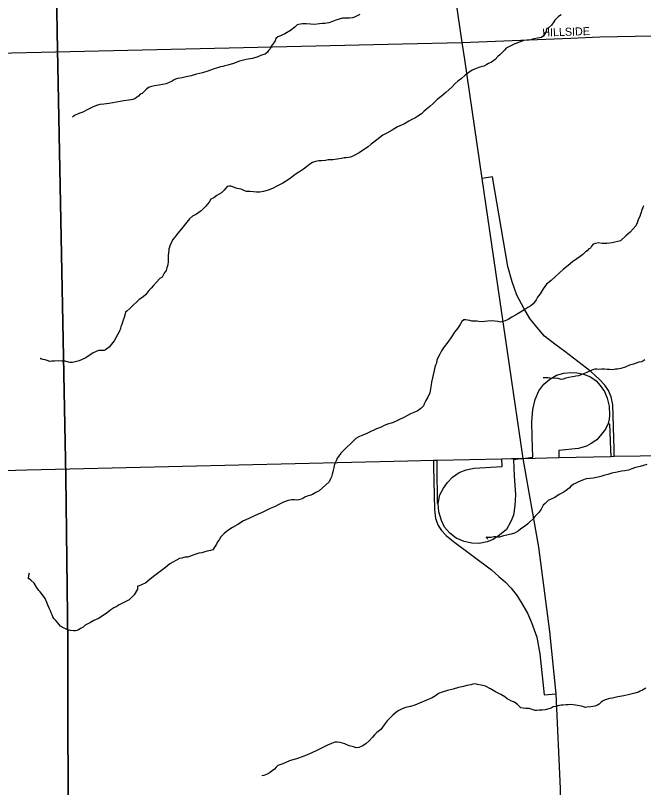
# Model space of a CAD drawing. Extents: x 2010165 to 2382125, y 1060529 to 1407316.
# Drawn here: x 2198733 to 2202659, y 1223762 to 1228587 of the extents above; entities that cross this region are included whole.
import ezdxf

# ---------------------------------------------------------------- set-up
doc = ezdxf.new("R2010")
doc.units = 0
for name, color, linetype in [('GM_X_City_Street', 7, 'Continuous'), ('GM_X_City_Street_Text', 7, 'Continuous'), ('GM_X_Corporation', 7, 'Continuous'), ('GM_X_Interchange_Ramps', 7, 'Continuous'), ('GM_X_Interstate_Route', 7, 'Continuous'), ('GM_X_Minor_River', 7, 'Continuous')]:
    doc.layers.add(name, color=color, linetype=linetype)

msp = doc.modelspace()

# ---------------------------------------------------------------- linework, layer by layer
at = {"layer": 'GM_X_City_Street'}
for points in [[(2202203.4, 1228446), (2202384.4, 1228453.3), (2205250.9, 1228508.6)], [(2201152.9, 1228410.3), (2201525.3, 1228418.8), (2202203.4, 1228446)], [(2198893.6, 1228358.4), (2201152.9, 1228410.3)], [(2192536.6, 1228195.6), (2197032.3, 1228318.8), (2198066.9, 1228339.4), (2198893.6, 1228358.4)], [(2202637.3, 1225835.5), (2205768.5, 1225902.1)], [(2201832.6, 1225817.8), (2201907, 1225818.8), (2202129.1, 1225824.7), (2202453.7, 1225831.6), (2202475.3, 1225832.1), (2202637.3, 1225835.5)], [(2199072.4, 1225754.5), (2201186.1, 1225803.4)], [(2201186.1, 1225803.4), (2201344.7, 1225807), (2201368, 1225807.6), (2201773.4, 1225816.9), (2201832.6, 1225817.8)], [(2192466.8, 1225615.6), (2195785.2, 1225657.6), (2198803.6, 1225748.3), (2199072.4, 1225754.5)]]:
    msp.add_lwpolyline(points, dxfattribs=at)
at = {"layer": 'GM_X_Corporation'}
msp.add_lwpolyline([(2192032.8, 1244403.6), (2194966.8, 1244522.7), (2195034.7, 1243442.4), (2196545.5, 1243492.5), (2196573.6, 1242036.6), (2198138.5, 1242084.4), (2198183.7, 1239614.7), (2198280.5, 1234083.9), (2198323, 1231493), (2198925.4, 1231507.4), (2198940.4, 1230600.2), (2198953.4, 1230183.1), (2198971.7, 1229824.3), (2198979.9, 1229477.3), (2198993.8, 1228482.5), (2199047.1, 1225706.8), (2199059.7, 1224663.8), (2199065.2, 1221866.7), (2195793.3, 1221811.5), (2192492.3, 1221761.1), (2192380.1, 1228184.3), (2192290.8, 1233924), (2192254.4, 1235572.7), (2192080.4, 1241599.8)], close=True, dxfattribs=at)
msp.add_lwpolyline([(2208959.4, 1221965), (2206539, 1221977.7), (2204447.2, 1221938.7), (2202089.5, 1221908.6), (2200689.8, 1221883.8), (2199065.2, 1221866.7), (2199059.7, 1224663.8), (2199047.1, 1225706.8), (2198993.8, 1228482.5), (2198979.9, 1229477.3), (2198971.7, 1229824.3), (2198953.4, 1230183.1), (2198940.4, 1230600.2), (2198925.4, 1231507.4), (2198323, 1231493)], dxfattribs=at)
at = {"layer": 'GM_X_Interchange_Ramps'}
for points in [[(2202475.3, 1225832.1), (2202474.5, 1225875.7), (2202466.9, 1226153.3), (2202457.2, 1226203.4), (2202438.7, 1226242.6), (2202416.7, 1226276.4), (2202383.9, 1226311.8), (2202329.4, 1226361.2), (2202166.2, 1226486.3), (2202104.5, 1226532.1), (2202039.2, 1226583.1), (2201991.8, 1226638.1), (2201948, 1226693.1), (2201909.4, 1226757.1), (2201867, 1226839), (2201837.1, 1226922.9), (2201810.7, 1227017.6), (2201714.9, 1227579.4), (2201650.1, 1227568.6)], [(2201907, 1225818.8), (2201967.3, 1225827.1), (2201961.9, 1225950.8), (2201960.6, 1226047.6), (2201966.7, 1226124.8), (2201980.2, 1226186), (2202004.5, 1226241.9), (2202036.2, 1226283.6), (2202073.5, 1226314.6), (2202114.4, 1226338.5), (2202160.9, 1226351.7), (2202203.9, 1226355.9), (2202241.6, 1226354.6), (2202282.9, 1226346.2), (2202326.2, 1226328.9), (2202362.5, 1226304.3), (2202388, 1226274.2), (2202413.6, 1226236.9), (2202432.2, 1226195.9), (2202443.6, 1226145.8), (2202446.3, 1226088.5), (2202444.1, 1226065), (2202437.5, 1226037.2), (2202420.5, 1226002), (2202395.9, 1225969.4), (2202367.6, 1225934.9), (2202330.3, 1225911.1), (2202301.8, 1225896.3), (2202251.8, 1225881.3), (2202128.1, 1225868.8), (2202129.1, 1225824.7)], [(2202437.5, 1226037.2), (2202445.2, 1226034.7), (2202452.8, 1225875.1), (2202453.7, 1225831.6)], [(2201344.7, 1225807), (2201345.5, 1225768.7), (2201351.1, 1225499.2), (2201359, 1225443.7), (2201375.8, 1225399.1), (2201396, 1225368.9), (2201425.1, 1225337.1), (2201470.5, 1225300), (2201708, 1225122.2), (2201753.4, 1225081.6), (2201793.4, 1225048.1), (2201831.6, 1225007.4), (2201868.2, 1224959.4), (2201904.8, 1224902.6), (2201934.3, 1224851), (2201958.4, 1224793.9), (2201992, 1224701.1), (2202009.6, 1224597.3), (2202037.4, 1224342.1), (2202113, 1224347.7)], [(2201375, 1225537.5), (2201370.1, 1225538.4), (2201368.8, 1225769.3), (2201368, 1225807.6)], [(2201907, 1225818.8), (2201845.5, 1225809.2), (2201850.5, 1225710.7), (2201857.5, 1225590.6), (2201854.9, 1225524.2), (2201844.9, 1225464.9), (2201829.4, 1225425.2), (2201801.4, 1225374.6), (2201758.8, 1225338.1), (2201717.9, 1225312.4), (2201680.4, 1225297.6), (2201632.1, 1225287.9), (2201585.5, 1225289.1), (2201536.9, 1225299.2), (2201488.1, 1225320), (2201448.2, 1225351.7), (2201415.4, 1225388.9), (2201395.1, 1225431.7), (2201380, 1225485.3), (2201375, 1225537.5), (2201385.7, 1225591.2), (2201408.4, 1225632.8), (2201433, 1225669), (2201464.9, 1225701.7), (2201505.7, 1225730.9), (2201550.3, 1225747.7), (2201600.5, 1225757.4), (2201774.3, 1225768.8), (2201773.4, 1225816.9)]]:
    msp.add_lwpolyline(points, dxfattribs=at)
at = {"layer": 'GM_X_Interstate_Route'}
for points in [[(2201540.9, 1228312.6), (2201525.3, 1228418.8), (2201283.7, 1230071.5), (2201199.6, 1230888.6), (2201166.4, 1231599.4), (2201091.9, 1234186.5), (2201014, 1236902.9), (2201006.1, 1237251.3), (2200991.7, 1237693.4), (2200999.4, 1238005.6), (2201016.8, 1238260.1), (2201061.2, 1238525.8)], [(2201907, 1225818.8), (2201650.1, 1227568.6), (2201540.9, 1228312.6)], [(2202091.9, 1221967.7), (2202129.4, 1222868.5), (2202139.4, 1223755.6), (2202113, 1224347.7), (2202073.4, 1224737), (2202004.2, 1225264.8), (2201907, 1225818.8)]]:
    msp.add_lwpolyline(points, dxfattribs=at)
at = {"layer": 'GM_X_Minor_River'}
for points in [[(2202143.5, 1228591.6), (2202127.7, 1228581.2), (2202114, 1228568.8), (2202104.3, 1228558.5), (2202098.6, 1228548.3), (2202083.1, 1228525.8), (2202065.5, 1228509.3), (2202053.6, 1228504.9), (2202046.3, 1228478.7), (2202032.7, 1228460.2), (2202021, 1228449.9), (2201995, 1228445.2), (2201973.1, 1228440.6), (2201953.2, 1228434), (2201929.2, 1228433.4), (2201911.2, 1228430.9), (2201883.4, 1228420.2), (2201853.6, 1228409.3), (2201800.2, 1228383.8), (2201788.5, 1228369.5), (2201774.9, 1228355.1), (2201761.2, 1228340.6), (2201747.5, 1228330.3), (2201731.9, 1228311.8), (2201708.3, 1228295.1), (2201690.5, 1228286.6), (2201678.6, 1228280.2), (2201660.9, 1228269.8), (2201635, 1228263.1), (2201613.1, 1228256.4), (2201587.3, 1228245.7), (2201565.7, 1228231.1), (2201544, 1228214.5), (2201520.5, 1228193.8), (2201496.9, 1228177.1), (2201479.3, 1228160.6), (2201461.8, 1228142), (2201442.2, 1228123.4), (2201422.7, 1228104.9), (2201393.3, 1228080), (2201367.7, 1228061.2), (2201346.2, 1228038.6), (2201322.7, 1228017.9), (2201301.1, 1228001.3), (2201285.5, 1227986.8), (2201269.8, 1227972.3), (2201248.2, 1227957.7), (2201228.4, 1227945.1), (2201210.6, 1227936.6), (2201190.9, 1227926.1), (2201165.2, 1227909.4), (2201121.6, 1227892.1), (2201088.1, 1227871.2), (2201054.5, 1227852.2), (2201028.7, 1227839.5), (2201011.1, 1227825), (2200991.4, 1227810.4), (2200973.8, 1227795.9), (2200956.1, 1227783.4), (2200936.4, 1227766.8), (2200908.9, 1227748), (2200881.3, 1227729.2), (2200845.7, 1227710.2), (2200827.9, 1227701.7), (2200813.9, 1227699.3), (2200800, 1227697), (2200787.9, 1227696.6), (2200770, 1227694.2), (2200716.1, 1227684.7), (2200702, 1227684.3), (2200688, 1227684), (2200670, 1227681.5), (2200646, 1227678.9), (2200628, 1227678.4), (2200608.1, 1227673.8), (2200590.2, 1227667.3), (2200572.4, 1227656.8), (2200552.8, 1227640.3), (2200533.2, 1227625.7), (2200513.5, 1227613.1), (2200493.7, 1227600.6), (2200470.1, 1227583.9), (2200442.6, 1227563.1), (2200403.1, 1227540), (2200371.5, 1227523.1), (2200339.9, 1227506.2), (2200312.1, 1227495.4), (2200284.2, 1227486.6), (2200260.3, 1227482), (2200240.2, 1227483.5), (2200220.1, 1227484.9), (2200198, 1227486.4), (2200177.9, 1227487.9), (2200159.7, 1227493.4), (2200143.5, 1227501), (2200119.3, 1227506.4), (2200105.1, 1227510)], [(2200886.1, 1228592.8), (2200868.3, 1228584.3), (2200852.5, 1228575.8), (2200838.5, 1228573.4), (2200820.5, 1228571), (2200806.5, 1228570.6), (2200792.5, 1228570.2), (2200776.5, 1228569.8), (2200756.6, 1228563.3), (2200734.6, 1228558.7), (2200714.8, 1228550.1), (2200691, 1228541.5), (2200667, 1228536.8), (2200651, 1228536.4), (2200633, 1228533.9), (2200601, 1228531.1)], [(2200601, 1228531.1), (2200576.9, 1228532.4), (2200550.8, 1228535.8), (2200526.7, 1228535.1), (2200502.8, 1228530.5), (2200492.8, 1228528.2), (2200479.2, 1228513.8), (2200451.7, 1228493), (2200416.1, 1228472), (2200388.4, 1228459.2), (2200372.5, 1228452.8), (2200360.8, 1228442.4), (2200355.1, 1228428.2), (2200341.6, 1228407.8), (2200331.9, 1228395.5), (2200324.4, 1228379.2), (2200314.6, 1228368.9), (2200308.9, 1228358.7), (2200293.2, 1228346.3), (2200271.3, 1228339.7), (2200247.5, 1228329), (2200213.7, 1228318.1), (2200175.8, 1228311.1), (2200133.9, 1228301.9), (2200096.2, 1228286.9), (2200060.4, 1228275.9), (2200042.5, 1228271.4), (2200028.5, 1228269.1), (2200014.6, 1228266.7), (2199994.7, 1228260.1), (2199968.8, 1228251.4), (2199935.1, 1228238.5), (2199901.3, 1228229.6), (2199865.4, 1228220.6), (2199831.6, 1228209.7), (2199799.7, 1228202.8), (2199773.8, 1228198.1), (2199745.8, 1228193.4), (2199733.9, 1228189), (2199724, 1228184.8), (2199712.2, 1228176.4), (2199694.4, 1228167.9), (2199674.5, 1228159.4), (2199652.6, 1228154.8), (2199628.6, 1228152.1), (2199602.7, 1228147.4), (2199582.7, 1228142.9), (2199564.9, 1228136.4), (2199551.1, 1228126), (2199523.8, 1228099.2), (2199511.8, 1228094.8), (2199502.1, 1228082.6), (2199490.3, 1228074.2), (2199478.5, 1228065.9), (2199466.6, 1228061.5), (2199440.6, 1228058.8), (2199410.7, 1228054), (2199364.8, 1228044.8), (2199318.9, 1228037.6), (2199284.9, 1228032.7), (2199260.9, 1228030), (2199239, 1228025.4), (2199215.2, 1228014.8), (2199185.5, 1227999.9), (2199153.9, 1227983), (2199128.1, 1227974.3), (2199102.3, 1227961.6), (2199090.5, 1227953.3), (2199088.6, 1227951.2)], [(2200105.1, 1227510), (2200090.9, 1227515.7), (2200078.8, 1227519.4), (2200066.7, 1227521.1), (2200056.8, 1227518.8), (2200037.3, 1227496.2), (2200019.7, 1227479.7), (2199992.1, 1227462.9), (2199972.4, 1227448.3), (2199954.6, 1227439.8), (2199943.1, 1227419.4), (2199923.7, 1227394.8), (2199894.4, 1227366), (2199864.9, 1227345.1), (2199839.2, 1227332.4), (2199821.6, 1227315.9), (2199771.1, 1227254.3), (2199747.8, 1227225.6), (2199728.4, 1227201), (2199714.8, 1227184.5), (2199707.3, 1227168.3), (2199699.6, 1227154), (2199696, 1227139.9), (2199692.3, 1227129.7), (2199690.6, 1227117.6), (2199689, 1227103.6), (2199687.3, 1227089.4), (2199687.7, 1227077.4), (2199688, 1227065.4), (2199686.4, 1227049.3), (2199684.9, 1227029.1), (2199679.4, 1227010.9), (2199673.9, 1226992.7), (2199662.3, 1226976.3), (2199648.9, 1226951.9), (2199635.1, 1226943.5), (2199613.7, 1226920.8), (2199596.2, 1226900.3), (2199580.6, 1226883.8), (2199567, 1226867.4), (2199553.4, 1226851), (2199545.6, 1226840.8), (2199528, 1226826.2), (2199506.3, 1226811.6), (2199490.7, 1226797.1), (2199469.1, 1226776.5), (2199447.7, 1226755.8), (2199430, 1226739.3), (2199420.2, 1226733.1), (2199418.5, 1226723), (2199413.1, 1226698.7), (2199405.5, 1226682.5), (2199401.8, 1226670.3), (2199398.2, 1226656.2), (2199392.5, 1226644), (2199388.9, 1226629.8), (2199383.3, 1226613.6), (2199350.8, 1226554.5), (2199333.4, 1226532), (2199317.8, 1226513.5), (2199296.2, 1226496.9), (2199286.3, 1226492.6), (2199274.3, 1226492.3), (2199252.2, 1226493.7), (2199218.5, 1226478.8), (2199173.2, 1226447.4), (2199131.6, 1226428.3), (2199105.7, 1226421.6), (2199089.7, 1226419.1), (2199073.7, 1226418.7), (2199063.6, 1226420.5), (2199043.4, 1226426), (2199023.3, 1226427.4), (2199001.3, 1226428.9), (2198977.3, 1226426.2), (2198959.2, 1226425.8), (2198947.2, 1226425.4), (2198931, 1226431), (2198918.9, 1226434.7), (2198904.8, 1226436.4), (2198888.5, 1226444), (2198886.5, 1226443.9), (2198888.5, 1226444)], [(2202658.9, 1227398.4), (2202653.3, 1227384.2), (2202647.6, 1227374), (2202644, 1227355.8), (2202640.3, 1227345.7), (2202634.7, 1227331.5), (2202627.1, 1227315.2), (2202623.4, 1227303.1), (2202617.7, 1227290.9), (2202610.2, 1227272.6), (2202594.6, 1227254.1), (2202575.1, 1227233.5), (2202547.7, 1227210.7), (2202514.4, 1227179.7), (2202462.6, 1227166.3), (2202428.7, 1227161.4), (2202400.6, 1227162.7), (2202376.4, 1227166.1), (2202358.5, 1227161.6), (2202344.6, 1227157.2), (2202332.9, 1227144.9), (2202327.2, 1227132.6), (2202317.3, 1227128.4), (2202305.6, 1227116), (2202295.7, 1227109.7), (2202278.1, 1227093.2), (2202262.4, 1227080.8), (2202240.8, 1227066.1), (2202215.2, 1227047.4), (2202187.7, 1227024.6), (2202158.3, 1227001.7), (2202081.9, 1226931.4), (2202052.5, 1226908.6), (2202031.2, 1226877.9), (2202012, 1226847.3), (2201996.5, 1226826.8), (2201986.9, 1226810.5), (2201977.3, 1226796.2), (2201969.6, 1226785.9), (2201953.9, 1226771.5), (2201936.1, 1226763), (2201910.5, 1226746.2), (2201869, 1226721), (2201835.4, 1226702.1), (2201811.8, 1226687.4), (2201794, 1226678.9), (2201780, 1226674.5), (2201764.1, 1226670.1), (2201750, 1226673.7), (2201729.8, 1226677.2), (2201705.7, 1226678.6), (2201685.7, 1226676.1), (2201663.8, 1226673.5), (2201647.7, 1226673.1), (2201629.6, 1226674.6), (2201615.6, 1226676.2), (2201599.5, 1226675.8), (2201585.4, 1226677.5), (2201573.3, 1226681.1), (2201559.2, 1226682.8), (2201547.2, 1226684.5), (2201535.1, 1226684.2), (2201523.4, 1226673.8), (2201511.8, 1226655.4), (2201496.5, 1226630.9), (2201477, 1226608.3), (2201457.7, 1226579.7), (2201434.6, 1226545), (2201413.3, 1226516.3), (2201395.9, 1226491.8), (2201384.5, 1226469.4), (2201375, 1226451.1), (2201367.4, 1226432.8), (2201363.9, 1226414.6), (2201358.2, 1226402.4), (2201354.6, 1226388.3), (2201349.1, 1226368), (2201333, 1226295.3), (2201331.5, 1226279.2), (2201329.8, 1226267.1), (2201322.8, 1226228.8), (2201309.5, 1226202.3), (2201298, 1226180), (2201290.5, 1226163.7), (2201282.9, 1226147.4), (2201267.3, 1226131), (2201243.7, 1226114.3), (2201202, 1226097.1), (2201164.5, 1226076.1), (2201124.9, 1226056.9), (2201089.2, 1226041.9), (2201057.3, 1226033.1), (2201033.6, 1226022.4), (2201017.8, 1226014), (2201001.9, 1226007.5), (2200990, 1226003.2), (2200972.2, 1225994.7), (2200954.3, 1225986.2)], [(2202666.8, 1226434.8), (2202647.1, 1226422.2), (2202629.1, 1226419.7), (2202613.3, 1226413.3), (2202595.3, 1226408.8), (2202571.5, 1226402.1), (2202543.7, 1226389.4), (2202515.9, 1226380.6), (2202496, 1226376.1), (2202483.9, 1226375.8), (2202474, 1226373.5), (2202461.9, 1226373.2), (2202445.9, 1226374.8), (2202431.8, 1226374.4), (2202413.8, 1226375.9), (2202395.7, 1226377.4), (2202379.7, 1226375), (2202365.6, 1226376.7), (2202353.6, 1226376.3), (2202341.7, 1226372), (2202325.8, 1226365.6)], [(2202325.8, 1226365.6), (2202304, 1226355), (2202252.4, 1226335.5), (2202236.4, 1226333.1), (2202226.5, 1226330.8), (2202214.5, 1226328.5), (2202192.6, 1226323.9), (2202172.6, 1226319.4), (2202156.7, 1226314.9), (2202142.7, 1226312.6), (2202124.5, 1226318.1), (2202106.4, 1226319.7), (2202084.4, 1226319.1), (2202072.3, 1226320.8), (2202062.3, 1226322.5), (2202048.2, 1226322.1), (2202034.2, 1226321.8), (2202030.2, 1226321.7)], [(2200954.3, 1225986.2), (2200924.6, 1225973.4), (2200898.8, 1225962.6), (2200879, 1225954.1), (2200861.2, 1225943.6), (2200843.6, 1225927.1), (2200826, 1225910.6), (2200804.5, 1225889.9), (2200785, 1225871.3), (2200767.5, 1225850.8), (2200752, 1225830.3), (2200744.2, 1225820.1), (2200738.6, 1225807.8), (2200731, 1225791.6), (2200725.4, 1225775.4), (2200721.8, 1225761.2), (2200718.2, 1225745.1), (2200716.5, 1225735), (2200712.8, 1225720.8), (2200707.2, 1225704.6), (2200701.6, 1225690.4), (2200694.1, 1225672.1), (2200631.4, 1225616.3), (2200609.6, 1225605.7), (2200589.9, 1225593.1), (2200572.1, 1225586.6), (2200556.1, 1225582.2), (2200542.3, 1225575.8), (2200528.5, 1225567.4), (2200518.5, 1225563.1), (2200504.6, 1225560.8), (2200490.6, 1225558.4), (2200476.5, 1225560), (2200458.5, 1225559.5), (2200436.5, 1225554.9), (2200408.7, 1225546.2), (2200383, 1225533.5), (2200355.3, 1225518.7), (2200325.6, 1225505.8), (2200299.8, 1225493.1), (2200274.1, 1225480.4), (2200250.3, 1225469.7), (2200226.6, 1225459.1), (2200190.9, 1225444.1), (2200157.2, 1225429.1), (2200123.7, 1225406.2), (2200090.1, 1225387.2), (2200060.6, 1225368.4), (2200037, 1225349.7), (2200017.5, 1225329.1), (2200006, 1225310.7), (2199996.3, 1225298.4), (2199988.7, 1225282.1), (2199977.1, 1225263.8), (2199965.6, 1225247.4), (2199951.6, 1225243), (2199931.7, 1225238.5), (2199915.8, 1225234.1), (2199897.9, 1225229.6), (2199879.9, 1225227.1), (2199860, 1225220.5), (2199838.2, 1225211.9), (2199820.3, 1225205.4), (2199808.4, 1225201.1), (2199794.4, 1225200.8), (2199784.4, 1225198.5), (2199772.4, 1225196.1), (2199758.5, 1225193.8), (2199697.2, 1225160), (2199669.7, 1225137.2), (2199638.3, 1225112.3), (2199604.9, 1225087.3), (2199575.4, 1225064.5), (2199548, 1225041.7), (2199520.2, 1225028.9), (2199506.4, 1225022.5), (2199496.4, 1225020.2), (2199494.9, 1225002.1), (2199475.8, 1224965.5), (2199442.6, 1224934.5), (2199414.9, 1224919.7), (2199381.3, 1224902.8), (2199361.5, 1224892.2), (2199347.6, 1224885.8), (2199329.9, 1224873.3), (2199308.3, 1224856.7), (2199280.7, 1224837.9), (2199251.2, 1224819), (2199223.4, 1224806.2), (2199201.7, 1224793.6), (2199182, 1224783.1), (2199168.1, 1224776.7), (2199156.4, 1224764.3), (2199138.6, 1224755.8), (2199124.8, 1224745.4), (2199108.9, 1224741), (2199094.9, 1224740.6), (2199076.7, 1224744.2), (2199054.5, 1224749.6), (2199032.2, 1224759.1), (2199013.8, 1224770.6)], [(2202678.4, 1225780.5), (2202658.6, 1225773.9), (2202636.6, 1225769.3), (2202618.7, 1225764.8), (2202602.8, 1225760.4), (2202584.9, 1225753.9), (2202565.1, 1225745.4), (2202541.2, 1225740.7), (2202521.2, 1225738.2), (2202493.2, 1225733.4), (2202461.3, 1225726.6), (2202435.5, 1225717.9), (2202417.6, 1225713.4), (2202403.6, 1225709), (2202391.7, 1225706.7), (2202375.7, 1225702.2), (2202343.8, 1225695.4), (2202321.9, 1225692.8), (2202299.9, 1225690.2), (2202276, 1225683.6), (2202248.3, 1225670.8), (2202222.5, 1225658.1), (2202206.8, 1225647.6), (2202193.1, 1225633.2), (2202175.5, 1225618.7), (2202155.7, 1225606.1), (2202132, 1225593.4), (2202104.5, 1225574.6), (2202062.9, 1225555.5), (2202043.3, 1225536.9), (2202031.5, 1225526.6), (2202018.2, 1225502.1), (2202004.7, 1225481.7), (2201991, 1225469.3), (2201979.3, 1225454.9), (2201965.7, 1225438.5), (2201948.1, 1225421.9), (2201932.5, 1225407.5), (2201908.9, 1225388.8), (2201891.2, 1225378.3), (2201875.5, 1225363.8), (2201851.8, 1225351.1), (2201831.9, 1225344.6), (2201819.9, 1225342.3), (2201804, 1225339.9), (2201794, 1225337.6), (2201784, 1225335.3), (2201758.2, 1225326.6), (2201748.2, 1225326.3), (2201736.1, 1225328), (2201722.1, 1225327.7), (2201706.1, 1225325.2), (2201690.1, 1225324.8), (2201680, 1225324.6), (2201674, 1225326.4), (2201676, 1225326.4), (2201682.3, 1225314.6)], [(2199013.8, 1224770.6), (2198997.3, 1224790.3), (2198982.8, 1224807.9), (2198972.5, 1224817.7), (2198966.1, 1224829.6), (2198961.8, 1224841.5), (2198955.5, 1224853.4), (2198951.1, 1224865.3), (2198944.7, 1224879.2), (2198938.2, 1224897.1), (2198929.6, 1224919), (2198919, 1224942.8), (2198908.5, 1224958.6), (2198887.8, 1224984.2), (2198879.5, 1224994), (2198864.9, 1225013.7), (2198850.2, 1225039.4), (2198829.7, 1225056.9), (2198819.4, 1225066.7), (2198815.4, 1225066.6), (2198816.8, 1225088.7), (2198820.4, 1225102.9)], [(2202672, 1224382.8), (2202652.3, 1224370.2), (2202638.4, 1224363.8), (2202626.5, 1224357.5), (2202604.7, 1224350.9), (2202570.8, 1224344), (2202534.9, 1224335), (2202497, 1224328), (2202465.1, 1224321.1), (2202445.1, 1224318.6), (2202433.2, 1224314.2), (2202419.3, 1224309.9), (2202405.4, 1224303.5), (2202393.6, 1224295.1), (2202381.9, 1224282.8), (2202370, 1224276.4), (2202354.2, 1224270), (2202328.2, 1224265.3), (2202304.2, 1224264.7), (2202294.2, 1224262.4), (2202280, 1224268.1), (2202257.9, 1224271.5), (2202233.7, 1224276.9), (2202203.5, 1224280.1), (2202187.5, 1224279.7), (2202175.4, 1224279.4), (2202153.4, 1224276.8), (2202143.4, 1224276.5), (2202133.5, 1224274.2), (2202123.5, 1224272), (2202107.6, 1224267.5), (2202093.6, 1224265.2), (2202081.7, 1224258.8), (2202065.8, 1224254.4), (2202043.9, 1224247.8), (2202024, 1224245.3), (2202005.9, 1224244.8), (2201991.9, 1224242.4), (2201981.9, 1224244.2), (2201967.7, 1224247.8), (2201955.6, 1224251.5), (2201943.5, 1224255.2), (2201923.4, 1224256.7), (2201905.3, 1224258.2), (2201891.2, 1224259.8), (2201870.6, 1224281.4), (2201852.2, 1224295), (2201833.9, 1224302.5), (2201817.7, 1224310.1), (2201805.5, 1224315.8), (2201791.1, 1224329.5), (2201766.6, 1224342.9), (2201734.1, 1224360.1), (2201701.5, 1224379.4), (2201671, 1224394.6), (2201642.7, 1224401.9), (2201620.6, 1224405.3), (2201606.4, 1224409), (2201592.4, 1224408.6), (2201578.5, 1224404.2), (2201554.6, 1224399.6), (2201532.7, 1224393), (2201502.8, 1224386.2), (2201468.9, 1224377.3), (2201433.1, 1224368.3), (2201399.3, 1224357.4), (2201377.5, 1224348.8), (2201357.8, 1224334.2), (2201338.1, 1224321.6), (2201258.7, 1224289.4), (2201229, 1224276.6), (2201201.2, 1224267.8)], [(2201201.2, 1224267.8), (2201171.3, 1224261), (2201145.4, 1224252.3), (2201125.7, 1224241.8), (2201107.9, 1224229.2), (2201092.3, 1224214.8), (2201074.7, 1224198.3), (2201057.1, 1224179.7), (2201037.8, 1224153.1), (2201016.5, 1224124.4), (2200991, 1224105.7), (2200977.3, 1224091.3), (2200963.7, 1224076.9), (2200946.2, 1224056.3), (2200922.7, 1224035.6), (2200899, 1224020.9), (2200879.2, 1224012.4), (2200863.2, 1224010), (2200845, 1224015.5), (2200818.7, 1224022.9), (2200792.4, 1224034.2), (2200762, 1224043.5), (2200743.9, 1224045), (2200729.9, 1224044.6), (2200708.1, 1224036), (2200684.2, 1224027.4), (2200654.6, 1224012.5), (2200620.9, 1223995.6), (2200585.3, 1223978.6), (2200541.7, 1223959.4), (2200496, 1223944.1), (2200446.3, 1223928.7), (2200404.7, 1223909.6), (2200372.9, 1223898.7), (2200363.1, 1223888.4), (2200351.4, 1223876.1), (2200337.7, 1223865.6), (2200323.9, 1223855.2), (2200306.2, 1223844.8), (2200284.3, 1223836.1), (2200272.3, 1223835.8), (2200272.3, 1223835.8)]]:
    msp.add_lwpolyline(points, dxfattribs=at)

# ---------------------------------------------------------------- texts
at = {"layer": 'GM_X_City_Street_Text'}
msp.add_text('HILLSIDE', height=50, rotation=1.8501, dxfattribs=at).set_placement((2202026.7, 1228455.4))

doc.saveas('drawing.dxf')
